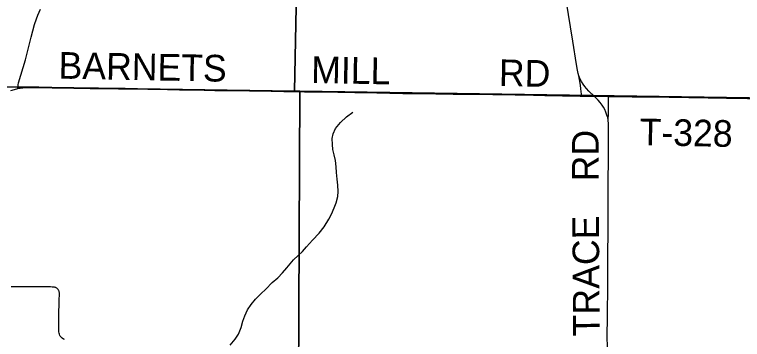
# Model space of a CAD drawing. Extents: x -8.8 to 41.4, y 0 to 34.6.
# Drawn here: x 3.761 to 5.315, y 18.129 to 18.821 of the extents above; entities that cross this region are included whole.
import ezdxf

# ---------------------------------------------------------------- set-up
doc = ezdxf.new("R2010")
doc.units = 0
for name, color, linetype in [('GM_X_Corporation', 7, 'Continuous'), ('GM_X_County_Road', 7, 'Continuous'), ('GM_X_Minor_River', 7, 'Continuous'), ('GM_X_Section_Text', 7, 'Continuous'), ('GM_X_Township_Road', 7, 'Continuous'), ('GM_X_Township_Road_Text', 7, 'Continuous')]:
    doc.layers.add(name, color=color, linetype=linetype)

msp = doc.modelspace()

# ---------------------------------------------------------------- linework, layer by layer
at = {"layer": 'GM_X_Corporation'}
for points in [[(3.3639, 19.6835), (4.3792, 19.6638), (4.3593, 18.6581), (3.3534, 18.6726), (3.3405, 18.6729)], [(5.3847, 19.6511), (5.3772, 18.6428), (4.3706, 18.6579), (4.3593, 18.6581), (4.3792, 19.6638)], [(3.3534, 18.6726), (4.3593, 18.6581), (4.3706, 18.6579), (4.3651, 17.5696), (3.3365, 17.5869)], [(4.3706, 18.6579), (5.3772, 18.6428), (5.3707, 17.5614), (4.3651, 17.5696)]]:
    msp.add_lwpolyline(points, close=True, dxfattribs=at)
for points in [[(5.3723, 18.6421), (5.2807, 18.6436), (5.2416, 18.6442), (5.1171, 18.646), (5.0793, 18.6465), (5.0397, 18.647), (5.0289, 18.6471), (4.9981, 18.6476), (4.9895, 18.6478), (4.985, 18.6479), (4.9765, 18.6479), (4.9718, 18.648), (4.9693, 18.648), (4.9575, 18.6482), (4.931, 18.6486), (4.8927, 18.6492), (4.8693, 18.6496), (4.8302, 18.6502), (4.7333, 18.6519), (4.6972, 18.6523), (4.6606, 18.6527), (4.6239, 18.6533), (4.5898, 18.6537), (4.5345, 18.6547), (4.5022, 18.6552), (4.4873, 18.6554), (4.4512, 18.656), (4.4096, 18.6567), (4.3804, 18.6572), (4.3357, 18.6579), (4.309, 18.6583), (4.263, 18.6589), (4.2176, 18.6596), (4.1884, 18.6601), (4.1661, 18.6605), (4.1412, 18.6609), (4.1132, 18.6611), (4.0879, 18.6616), (4.0462, 18.6624), (3.9977, 18.6633), (3.9828, 18.6635), (3.9406, 18.6642), (3.9226, 18.6645), (3.8879, 18.6649), (3.8643, 18.6653), (3.8413, 18.6656), (3.8134, 18.6661), (3.7966, 18.6663), (3.792, 18.6663), (3.7855, 18.6662), (3.7676, 18.6665), (3.1393, 18.6766)], [(3.1393, 18.6766), (3.7676, 18.6665), (3.7855, 18.6662), (3.792, 18.6663), (3.7966, 18.6663), (3.8134, 18.6661), (3.8413, 18.6656), (3.8643, 18.6653), (3.8879, 18.6649), (3.9226, 18.6645), (3.9406, 18.6642), (3.9828, 18.6635), (3.9977, 18.6633), (4.0462, 18.6624), (4.0879, 18.6616), (4.1132, 18.6611), (4.1412, 18.6609), (4.1661, 18.6605), (4.1884, 18.6601), (4.2176, 18.6596), (4.263, 18.6589), (4.309, 18.6583), (4.3357, 18.6579), (4.3804, 18.6572), (4.4096, 18.6567), (4.4512, 18.656), (4.4873, 18.6554), (4.5022, 18.6552), (4.5345, 18.6547), (4.5898, 18.6537), (4.6239, 18.6533), (4.6606, 18.6527), (4.6972, 18.6523), (4.7333, 18.6519), (4.8302, 18.6502), (4.8693, 18.6496), (4.8927, 18.6492), (4.931, 18.6486), (4.9575, 18.6482), (4.9693, 18.648), (4.9718, 18.648), (4.9765, 18.6479), (4.985, 18.6479), (4.9895, 18.6478), (4.9981, 18.6476), (5.0289, 18.6471), (5.0397, 18.647), (5.0793, 18.6465), (5.1171, 18.646), (5.2416, 18.6442), (5.2807, 18.6436), (5.3723, 18.6421)]]:
    msp.add_lwpolyline(points, dxfattribs=at)
at = {"layer": 'GM_X_County_Road'}
for points in [[(4.9983, 18.6471), (4.9871, 18.6582), (4.9825, 18.6632), (4.9786, 18.668), (4.975, 18.673), (4.9714, 18.6787), (4.9688, 18.6836), (4.9662, 18.6905), (4.9647, 18.6957), (4.9629, 18.7029), (4.9608, 18.7145), (4.9529, 18.7642), (4.9391, 18.8526)], [(3.7533, 18.659), (3.7664, 18.6628), (3.7686, 18.6632)], [(3.7686, 18.6632), (3.7732, 18.6642), (3.7762, 18.6647), (3.7794, 18.6651), (3.7827, 18.6655), (3.7857, 18.6657), (3.7922, 18.6658), (3.7968, 18.6658), (3.8136, 18.6656), (3.8416, 18.6651), (3.8645, 18.6648), (3.8881, 18.6644), (3.9228, 18.6639), (3.9408, 18.6637), (3.983, 18.663), (3.9979, 18.6628), (4.0464, 18.6619), (4.0881, 18.6611), (4.1135, 18.6606), (4.1414, 18.6604), (4.1663, 18.66), (4.1887, 18.6596), (4.2179, 18.6591), (4.2632, 18.6584), (4.3092, 18.6578), (4.3359, 18.6574), (4.3806, 18.6566), (4.4098, 18.6561), (4.4515, 18.6555), (4.4875, 18.6549), (4.5024, 18.6547), (4.5347, 18.6542), (4.59, 18.6531), (4.6242, 18.6528), (4.6608, 18.6522), (4.6975, 18.6517), (4.7335, 18.6513), (4.8304, 18.6497), (4.8696, 18.6491), (4.893, 18.6487), (4.9312, 18.6481), (4.9578, 18.6476), (4.9686, 18.6474), (4.9721, 18.6474), (4.9767, 18.6474), (4.9852, 18.6474), (4.9983, 18.6471)], [(5.0272, 18.1093), (5.0267, 18.1381), (5.027, 18.1741), (5.0275, 18.2497), (5.0283, 18.4192), (5.0293, 18.559), (5.0292, 18.5882), (5.0288, 18.596), (5.0275, 18.6015), (5.0259, 18.6069), (5.0238, 18.6133), (5.0214, 18.6187), (5.0184, 18.6239), (5.0154, 18.6283), (5.0115, 18.6335), (5.0072, 18.6385), (4.9983, 18.6471)]]:
    msp.add_lwpolyline(points, dxfattribs=at)
at = {"layer": 'GM_X_Minor_River'}
msp.add_lwpolyline([(4.2216, 18.1162), (4.2326, 18.1292), (4.2393, 18.14), (4.245, 18.1543), (4.2487, 18.1675), (4.2532, 18.1791), (4.2588, 18.1919), (4.2667, 18.2034), (4.276, 18.2142), (4.2869, 18.2257), (4.2978, 18.2361), (4.311, 18.2498), (4.3231, 18.2597), (4.3336, 18.2705), (4.3426, 18.2816), (4.357, 18.2987), (4.3667, 18.3079), (4.3764, 18.3164), (4.3846, 18.3261), (4.3975, 18.3402), (4.4115, 18.355), (4.4221, 18.3684), (4.432, 18.3852), (4.438, 18.3957), (4.4436, 18.4092), (4.448, 18.4201), (4.4514, 18.4333), (4.4521, 18.4443), (4.4516, 18.4572), (4.4504, 18.4705), (4.4489, 18.4846), (4.4481, 18.4967), (4.4465, 18.51), (4.4438, 18.5222), (4.441, 18.5333), (4.4398, 18.544), (4.4393, 18.5572), (4.4415, 18.5671), (4.4467, 18.5783), (4.4569, 18.591), (4.4701, 18.6035), (4.4832, 18.6131)], dxfattribs=at)
at = {"layer": 'GM_X_Township_Road'}
for points in [[(3.7686, 18.6632), (3.7687, 18.6656), (3.7688, 18.6675), (3.7689, 18.6692), (3.7691, 18.6714), (3.77, 18.6753), (3.7845, 18.7247), (3.7966, 18.7728), (3.8042, 18.8003), (3.8083, 18.8121), (3.8114, 18.82), (3.8166, 18.8329)], [(4.9721, 18.6474), (4.9717, 18.6512), (4.9705, 18.6626), (4.9695, 18.6705), (4.9662, 18.6905)], [(4.9983, 18.6471), (5.0291, 18.6465), (5.0399, 18.6464), (5.0795, 18.6459), (5.1173, 18.6455), (5.2418, 18.6437), (5.2809, 18.6431), (5.3705, 18.6416)], [(5.0288, 18.596), (5.0292, 18.6113), (5.0295, 18.6156), (5.0295, 18.6297), (5.0293, 18.6397), (5.0291, 18.6465)], [(3.868, 18.1286), (3.8657, 18.1296), (3.863, 18.1314), (3.8615, 18.1325), (3.8603, 18.134), (3.8589, 18.1356), (3.8581, 18.1371), (3.8571, 18.1396), (3.8565, 18.1419), (3.856, 18.1449), (3.8557, 18.148), (3.8556, 18.1512), (3.8556, 18.1557), (3.8556, 18.1607), (3.8557, 18.1696), (3.8558, 18.1775), (3.8559, 18.1833), (3.856, 18.1886), (3.8564, 18.2017), (3.8569, 18.2166), (3.8572, 18.2209), (3.8572, 18.2252), (3.8572, 18.2269), (3.8571, 18.2284), (3.8569, 18.2294), (3.8567, 18.2304), (3.8564, 18.2314), (3.856, 18.2324), (3.8555, 18.2336), (3.8545, 18.2352), (3.8534, 18.2366), (3.8518, 18.238), (3.8506, 18.2386), (3.8492, 18.2392), (3.848, 18.2396), (3.8469, 18.2398), (3.8446, 18.2402), (3.8415, 18.2404), (3.8384, 18.2405), (3.8246, 18.2406), (3.7861, 18.2408), (3.7541, 18.2409)]]:
    msp.add_lwpolyline(points, dxfattribs=at)

# ---------------------------------------------------------------- texts
at = {"layer": 'GM_X_Section_Text'}
msp.add_text('T-328', height=0.05682, rotation=358.8768, dxfattribs=at).set_placement((5.0952, 18.5428))
at = {"layer": 'GM_X_Township_Road_Text'}
for s, rotation, p in [('BARNETS', 358.9447, (3.855, 18.6846)), ('MILL', 358.9293, (4.3942, 18.6754)), ('RD', 359.0128, (4.795, 18.6688)), ('RD', 90, (5.0081, 18.4656)), ('TRACE', 90.4049, (5.0106, 18.1354))]:
    msp.add_text(s, height=0.05682, rotation=rotation, dxfattribs=at).set_placement(p)

doc.saveas('drawing.dxf')
